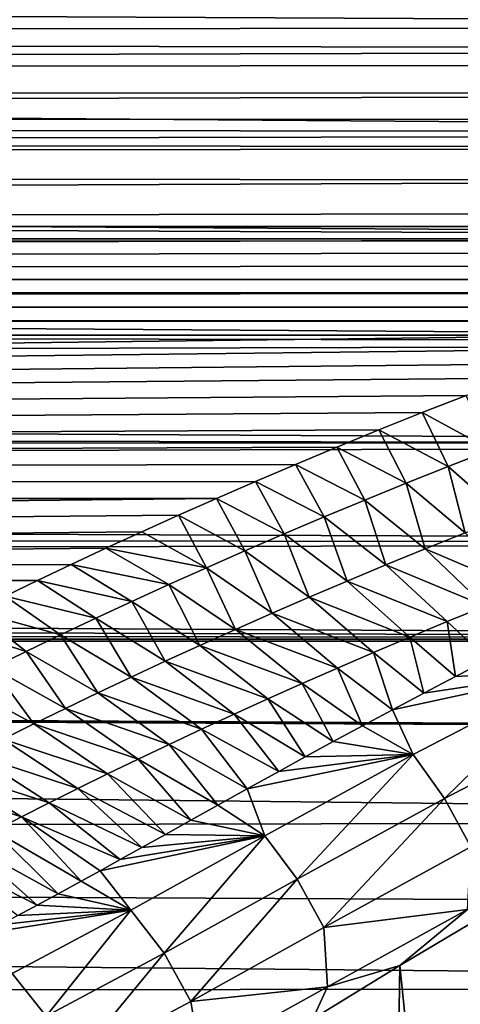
# Model space of a CAD drawing. Header units: millimetres. Extents: x -139 to 106, y -8 to 139.
# Tile 414 of 459: x 65.64 to 67.97, y 56.06 to 61.28. Entities that reach past the tile are written whole.
import ezdxf

# ---------------------------------------------------------------- set-up
doc = ezdxf.new("R2010")
doc.units = ezdxf.units.MM
doc.header["$LTSCALE"] = 53.842063
for name, color, linetype in [('14', 7, 'CONTINUOUS'), ('15', 7, 'CONTINUOUS'), ('27', 7, 'CONTINUOUS'), ('4', 7, 'CONTINUOUS'), ('78', 7, 'CONTINUOUS')]:
    doc.layers.add(name, color=color, linetype=linetype)

msp = doc.modelspace()

# ---------------------------------------------------------------- linework, layer by layer
at = {"layer": '14', "color": 8, "linetype": 'CONTINUOUS'}
for points in [[(67.9478, 57.7994, 9.0681), (68.5856, 57.8331, 9.3736), (68.1205, 57.888, 9.2206), (67.9478, 57.7994, 9.0681)], [(67.7223, 57.3873, 8.6027), (68.5856, 57.8331, 9.3736), (67.6135, 57.624, 8.7564), (67.7223, 57.3873, 8.6027)], [(67.6135, 57.624, 8.7564), (68.5856, 57.8331, 9.3736), (67.7787, 57.7113, 8.9133), (67.6135, 57.624, 8.7564)], [(68.5856, 57.8331, 9.3736), (67.7223, 57.3873, 8.6027), (67.8889, 57.1541, 8.5597), (68.5856, 57.8331, 9.3736)], [(67.7787, 57.7113, 8.9133), (68.5856, 57.8331, 9.3736), (67.9478, 57.7994, 9.0681), (67.7787, 57.7113, 8.9133)], [(68.5856, 57.8331, 9.3736), (67.8889, 57.1541, 8.5597), (68.7443, 57.5964, 9.3209), (68.5856, 57.8331, 9.3736)], [(67.4539, 57.5387, 8.5993), (67.7223, 57.3873, 8.6027), (67.6135, 57.624, 8.7564), (67.4539, 57.5387, 8.5993)], [(67.8889, 57.1541, 8.5597), (68.0278, 56.8966, 8.5596), (68.7443, 57.5964, 9.3209), (67.8889, 57.1541, 8.5597)], [(67.2995, 57.4553, 8.4419), (67.7223, 57.3873, 8.6027), (67.4539, 57.5387, 8.5993), (67.2995, 57.4553, 8.4419)], [(67.1509, 57.3742, 8.2851), (67.7223, 57.3873, 8.6027), (67.2995, 57.4553, 8.4419), (67.1509, 57.3742, 8.2851)], [(66.9357, 56.9562, 7.7567), (67.7223, 57.3873, 8.6027), (66.8432, 57.2046, 7.9427), (66.9357, 56.9562, 7.7567)], [(66.8432, 57.2046, 7.9427), (67.7223, 57.3873, 8.6027), (67.0099, 57.2967, 8.1312), (66.8432, 57.2046, 7.9427)], [(67.7223, 57.3873, 8.6027), (66.9357, 56.9562, 7.7567), (67.1076, 56.7255, 7.7216), (67.7223, 57.3873, 8.6027)], [(67.0099, 57.2967, 8.1312), (67.7223, 57.3873, 8.6027), (67.1509, 57.3742, 8.2851), (67.0099, 57.2967, 8.1312)], [(67.7223, 57.3873, 8.6027), (67.1076, 56.7255, 7.7216), (67.8889, 57.1541, 8.5597), (67.7223, 57.3873, 8.6027)], [(66.6878, 57.1182, 7.76), (66.9357, 56.9562, 7.7567), (66.8432, 57.2046, 7.9427), (66.6878, 57.1182, 7.76)], [(66.5436, 57.0378, 7.5843), (66.9357, 56.9562, 7.7567), (66.6878, 57.1182, 7.76), (66.5436, 57.0378, 7.5843)], [(67.1076, 56.7255, 7.7216), (67.2486, 56.4692, 7.7265), (67.8889, 57.1541, 8.5597), (67.1076, 56.7255, 7.7216)], [(67.2486, 56.4692, 7.7265), (68.0278, 56.8966, 8.5596), (67.8889, 57.1541, 8.5597), (67.2486, 56.4692, 7.7265)], [(66.4096, 56.963, 7.4151), (66.9357, 56.9562, 7.7567), (66.5436, 57.0378, 7.5843), (66.4096, 56.963, 7.4151)], [(66.2853, 56.8935, 7.2528), (66.9357, 56.9562, 7.7567), (66.4096, 56.963, 7.4151), (66.2853, 56.8935, 7.2528)], [(66.2268, 56.5612, 6.8394), (66.9357, 56.9562, 7.7567), (66.0629, 56.7697, 6.9487), (66.2268, 56.5612, 6.8394)], [(66.0629, 56.7697, 6.9487), (66.9357, 56.9562, 7.7567), (66.17, 56.8293, 7.0974), (66.0629, 56.7697, 6.9487)], [(66.17, 56.8293, 7.0974), (66.9357, 56.9562, 7.7567), (66.2853, 56.8935, 7.2528), (66.17, 56.8293, 7.0974)], [(66.9357, 56.9562, 7.7567), (66.2268, 56.5612, 6.8394), (66.4025, 56.3326, 6.8099), (66.9357, 56.9562, 7.7567)], [(66.9357, 56.9562, 7.7567), (66.4025, 56.3326, 6.8099), (67.1076, 56.7255, 7.7216), (66.9357, 56.9562, 7.7567)], [(67.2486, 56.4692, 7.7265), (68.0108, 56.5646, 8.484), (68.0278, 56.8966, 8.5596), (67.2486, 56.4692, 7.7265)], [(65.9635, 56.7147, 6.8068), (66.2268, 56.5612, 6.8394), (66.0629, 56.7697, 6.9487), (65.9635, 56.7147, 6.8068)], [(65.8413, 56.6476, 6.6269), (66.2268, 56.5612, 6.8394), (65.9635, 56.7147, 6.8068), (65.8413, 56.6476, 6.6269)], [(66.4025, 56.3326, 6.8099), (66.5442, 56.0767, 6.8167), (67.1076, 56.7255, 7.7216), (66.4025, 56.3326, 6.8099)], [(66.5442, 56.0767, 6.8167), (67.2486, 56.4692, 7.7265), (67.1076, 56.7255, 7.7216), (66.5442, 56.0767, 6.8167)], [(65.7299, 56.5872, 6.4574), (66.2268, 56.5612, 6.8394), (65.8413, 56.6476, 6.6269), (65.7299, 56.5872, 6.4574)], [(67.6526, 56.2679, 8.107), (68.2706, 56.6356, 8.7337), (68.0108, 56.5646, 8.484), (67.6526, 56.2679, 8.107)], [(65.5976, 56.2262, 5.8567), (66.2268, 56.5612, 6.8394), (65.4461, 56.4383, 6.0004), (65.5976, 56.2262, 5.8567)], [(65.4461, 56.4383, 6.0004), (66.2268, 56.5612, 6.8394), (65.5335, 56.4832, 6.1451), (65.4461, 56.4383, 6.0004)], [(65.5335, 56.4832, 6.1451), (66.2268, 56.5612, 6.8394), (65.6278, 56.5327, 6.2973), (65.5335, 56.4832, 6.1451)], [(66.2268, 56.5612, 6.8394), (65.5976, 56.2262, 5.8567), (65.7767, 55.9998, 5.8294), (66.2268, 56.5612, 6.8394)], [(65.6278, 56.5327, 6.2973), (66.2268, 56.5612, 6.8394), (65.7299, 56.5872, 6.4574), (65.6278, 56.5327, 6.2973)], [(66.2268, 56.5612, 6.8394), (65.7767, 55.9998, 5.8294), (66.4025, 56.3326, 6.8099), (66.2268, 56.5612, 6.8394)], [(67.2681, 56.1555, 7.6731), (68.0108, 56.5646, 8.484), (67.2486, 56.4692, 7.7265), (67.2681, 56.1555, 7.6731)], [(67.6526, 56.2679, 8.107), (68.0108, 56.5646, 8.484), (67.2681, 56.1555, 7.6731), (67.6526, 56.2679, 8.107)], [(66.5442, 56.0767, 6.8167), (67.2681, 56.1555, 7.6731), (67.2486, 56.4692, 7.7265), (66.5442, 56.0767, 6.8167)], [(65.7767, 55.9998, 5.8294), (65.9191, 55.7441, 5.8337), (66.4025, 56.3326, 6.8099), (65.7767, 55.9998, 5.8294)], [(65.9191, 55.7441, 5.8337), (66.5442, 56.0767, 6.8167), (66.4025, 56.3326, 6.8099), (65.9191, 55.7441, 5.8337)], [(65.5976, 56.2262, 5.8567), (65.232, 55.7616, 4.7905), (65.7767, 55.9998, 5.8294), (65.5976, 56.2262, 5.8567)], [(67.1917, 55.9843, 7.5733), (67.6526, 56.2679, 8.107), (67.2681, 56.1555, 7.6731), (67.1917, 55.9843, 7.5733)], [(66.5943, 55.7804, 6.7879), (67.2681, 56.1555, 7.6731), (66.5442, 56.0767, 6.8167), (66.5943, 55.7804, 6.7879)], [(67.1917, 55.9843, 7.5733), (67.2681, 56.1555, 7.6731), (66.5943, 55.7804, 6.7879), (67.1917, 55.9843, 7.5733)], [(65.9191, 55.7441, 5.8337), (66.5943, 55.7804, 6.7879), (66.5442, 56.0767, 6.8167), (65.9191, 55.7441, 5.8337)]]:
    msp.add_3dface(points, dxfattribs=at)
at = {"layer": '15', "color": 8, "linetype": 'CONTINUOUS'}
for points in [[(67.7704, 59.1991, 10.7525), (68.1345, 59.0012, 10.4864), (68.0045, 59.2908, 10.895), (67.7704, 59.1991, 10.7525)], [(67.5415, 59.1075, 10.6074), (67.9082, 58.9131, 10.3422), (67.7704, 59.1991, 10.7525), (67.5415, 59.1075, 10.6074)], [(67.9082, 58.9131, 10.3422), (68.1345, 59.0012, 10.4864), (67.7704, 59.1991, 10.7525), (67.9082, 58.9131, 10.3422)], [(67.318, 59.0161, 10.4599), (67.6854, 58.8245, 10.1942), (67.5415, 59.1075, 10.6074), (67.318, 59.0161, 10.4599)], [(67.6854, 58.8245, 10.1942), (67.9082, 58.9131, 10.3422), (67.5415, 59.1075, 10.6074), (67.6854, 58.8245, 10.1942)], [(67.0998, 58.9249, 10.3099), (67.4661, 58.7355, 10.0426), (67.318, 59.0161, 10.4599), (67.0998, 58.9249, 10.3099)], [(67.4661, 58.7355, 10.0426), (67.6854, 58.8245, 10.1942), (67.318, 59.0161, 10.4599), (67.4661, 58.7355, 10.0426)], [(67.9082, 58.9131, 10.3422), (68.2131, 58.6459, 10.0535), (68.1345, 59.0012, 10.4864), (67.9082, 58.9131, 10.3422)], [(66.8873, 58.8345, 10.158), (67.2505, 58.6461, 9.8872), (67.0998, 58.9249, 10.3099), (66.8873, 58.8345, 10.158)], [(67.2505, 58.6461, 9.8872), (67.4661, 58.7355, 10.0426), (67.0998, 58.9249, 10.3099), (67.2505, 58.6461, 9.8872)], [(67.6854, 58.8245, 10.1942), (67.9976, 58.5615, 9.9077), (67.9082, 58.9131, 10.3422), (67.6854, 58.8245, 10.1942)], [(67.9976, 58.5615, 9.9077), (68.2131, 58.6459, 10.0535), (67.9082, 58.9131, 10.3422), (67.9976, 58.5615, 9.9077)], [(66.6805, 58.7446, 10.0041), (67.0387, 58.5565, 9.7281), (66.8873, 58.8345, 10.158), (66.6805, 58.7446, 10.0041)], [(67.0387, 58.5565, 9.7281), (67.2505, 58.6461, 9.8872), (66.8873, 58.8345, 10.158), (67.0387, 58.5565, 9.7281)], [(67.4661, 58.7355, 10.0426), (67.7857, 58.4766, 9.7582), (67.6854, 58.8245, 10.1942), (67.4661, 58.7355, 10.0426)], [(67.7857, 58.4766, 9.7582), (67.9976, 58.5615, 9.9077), (67.6854, 58.8245, 10.1942), (67.7857, 58.4766, 9.7582)], [(66.4794, 58.6556, 9.8483), (66.8307, 58.4668, 9.5654), (66.6805, 58.7446, 10.0041), (66.4794, 58.6556, 9.8483)], [(66.8307, 58.4668, 9.5654), (67.0387, 58.5565, 9.7281), (66.6805, 58.7446, 10.0041), (66.8307, 58.4668, 9.5654)], [(67.2505, 58.6461, 9.8872), (67.5773, 58.3914, 9.6051), (67.4661, 58.7355, 10.0426), (67.2505, 58.6461, 9.8872)], [(67.5773, 58.3914, 9.6051), (67.7857, 58.4766, 9.7582), (67.4661, 58.7355, 10.0426), (67.5773, 58.3914, 9.6051)], [(66.2838, 58.5674, 9.6909), (66.6268, 58.3771, 9.399), (66.4794, 58.6556, 9.8483), (66.2838, 58.5674, 9.6909)], [(66.6268, 58.3771, 9.399), (66.8307, 58.4668, 9.5654), (66.4794, 58.6556, 9.8483), (66.6268, 58.3771, 9.399)], [(67.0387, 58.5565, 9.7281), (67.3727, 58.3061, 9.4484), (67.2505, 58.6461, 9.8872), (67.0387, 58.5565, 9.7281)], [(67.3727, 58.3061, 9.4484), (67.5773, 58.3914, 9.6051), (67.2505, 58.6461, 9.8872), (67.3727, 58.3061, 9.4484)], [(66.0939, 58.4802, 9.5317), (66.6268, 58.3771, 9.399), (66.2838, 58.5674, 9.6909), (66.0939, 58.4802, 9.5317)], [(66.8307, 58.4668, 9.5654), (67.1717, 58.2207, 9.2881), (67.0387, 58.5565, 9.7281), (66.8307, 58.4668, 9.5654)], [(67.1717, 58.2207, 9.2881), (67.3727, 58.3061, 9.4484), (67.0387, 58.5565, 9.7281), (67.1717, 58.2207, 9.2881)], [(67.7857, 58.4766, 9.7582), (68.3091, 58.2545, 9.6486), (67.9976, 58.5615, 9.9077), (67.7857, 58.4766, 9.7582)], [(65.9101, 58.3944, 9.3717), (66.4269, 58.2876, 9.2289), (66.0939, 58.4802, 9.5317), (65.9101, 58.3944, 9.3717)], [(66.4269, 58.2876, 9.2289), (66.6268, 58.3771, 9.399), (66.0939, 58.4802, 9.5317), (66.4269, 58.2876, 9.2289)], [(67.5773, 58.3914, 9.6051), (68.1044, 58.1729, 9.5013), (67.7857, 58.4766, 9.7582), (67.5773, 58.3914, 9.6051)], [(68.1044, 58.1729, 9.5013), (68.3091, 58.2545, 9.6486), (67.7857, 58.4766, 9.7582), (68.1044, 58.1729, 9.5013)], [(66.6268, 58.3771, 9.399), (66.9747, 58.1354, 9.1244), (66.8307, 58.4668, 9.5654), (66.6268, 58.3771, 9.399)], [(66.9747, 58.1354, 9.1244), (67.1717, 58.2207, 9.2881), (66.8307, 58.4668, 9.5654), (66.9747, 58.1354, 9.1244)], [(65.7321, 58.3097, 9.2103), (66.2313, 58.1982, 9.0552), (65.9101, 58.3944, 9.3717), (65.7321, 58.3097, 9.2103)], [(66.2313, 58.1982, 9.0552), (66.4269, 58.2876, 9.2289), (65.9101, 58.3944, 9.3717), (66.2313, 58.1982, 9.0552)], [(66.4269, 58.2876, 9.2289), (66.7816, 58.0502, 8.9571), (66.6268, 58.3771, 9.399), (66.4269, 58.2876, 9.2289)], [(66.7816, 58.0502, 8.9571), (66.9747, 58.1354, 9.1244), (66.6268, 58.3771, 9.399), (66.7816, 58.0502, 8.9571)], [(67.3727, 58.3061, 9.4484), (67.9033, 58.091, 9.3504), (67.5773, 58.3914, 9.6051), (67.3727, 58.3061, 9.4484)], [(67.9033, 58.091, 9.3504), (68.1044, 58.1729, 9.5013), (67.5773, 58.3914, 9.6051), (67.9033, 58.091, 9.3504)], [(65.5607, 58.2268, 9.0486), (66.04, 58.1092, 8.8778), (65.7321, 58.3097, 9.2103), (65.5607, 58.2268, 9.0486)], [(66.04, 58.1092, 8.8778), (66.2313, 58.1982, 9.0552), (65.7321, 58.3097, 9.2103), (66.04, 58.1092, 8.8778)], [(66.2313, 58.1982, 9.0552), (66.5926, 57.9653, 8.7864), (66.4269, 58.2876, 9.2289), (66.2313, 58.1982, 9.0552)], [(66.5926, 57.9653, 8.7864), (66.7816, 58.0502, 8.9571), (66.4269, 58.2876, 9.2289), (66.5926, 57.9653, 8.7864)], [(67.1717, 58.2207, 9.2881), (67.7057, 58.009, 9.1961), (67.3727, 58.3061, 9.4484), (67.1717, 58.2207, 9.2881)], [(67.7057, 58.009, 9.1961), (67.9033, 58.091, 9.3504), (67.3727, 58.3061, 9.4484), (67.7057, 58.009, 9.1961)], [(65.3971, 58.1465, 8.8885), (65.8531, 58.0206, 8.6969), (65.5607, 58.2268, 9.0486), (65.3971, 58.1465, 8.8885)], [(65.8531, 58.0206, 8.6969), (66.04, 58.1092, 8.8778), (65.5607, 58.2268, 9.0486), (65.8531, 58.0206, 8.6969)], [(66.9747, 58.1354, 9.1244), (67.5118, 57.927, 9.0383), (67.1717, 58.2207, 9.2881), (66.9747, 58.1354, 9.1244)], [(67.5118, 57.927, 9.0383), (67.7057, 58.009, 9.1961), (67.1717, 58.2207, 9.2881), (67.5118, 57.927, 9.0383)], [(66.04, 58.1092, 8.8778), (66.4078, 57.8808, 8.6122), (66.2313, 58.1982, 9.0552), (66.04, 58.1092, 8.8778)], [(66.4078, 57.8808, 8.6122), (66.5926, 57.9653, 8.7864), (66.2313, 58.1982, 9.0552), (66.4078, 57.8808, 8.6122)], [(67.9033, 58.091, 9.3504), (68.1205, 57.888, 9.2206), (68.1044, 58.1729, 9.5013), (67.9033, 58.091, 9.3504)], [(65.241, 58.0683, 8.7292), (65.6708, 57.9326, 8.5123), (65.3971, 58.1465, 8.8885), (65.241, 58.0683, 8.7292)], [(65.6708, 57.9326, 8.5123), (65.8531, 58.0206, 8.6969), (65.3971, 58.1465, 8.8885), (65.6708, 57.9326, 8.5123)], [(65.8531, 58.0206, 8.6969), (66.2272, 57.7967, 8.4346), (66.04, 58.1092, 8.8778), (65.8531, 58.0206, 8.6969)], [(66.2272, 57.7967, 8.4346), (66.4078, 57.8808, 8.6122), (66.04, 58.1092, 8.8778), (66.2272, 57.7967, 8.4346)], [(66.7816, 58.0502, 8.9571), (67.3216, 57.845, 8.877), (66.9747, 58.1354, 9.1244), (66.7816, 58.0502, 8.9571)], [(67.3216, 57.845, 8.877), (67.5118, 57.927, 9.0383), (66.9747, 58.1354, 9.1244), (67.3216, 57.845, 8.877)], [(65.4931, 57.8453, 8.3242), (65.6708, 57.9326, 8.5123), (65.241, 58.0683, 8.7292), (65.4931, 57.8453, 8.3242)], [(67.7057, 58.009, 9.1961), (67.9478, 57.7994, 9.0681), (67.9033, 58.091, 9.3504), (67.7057, 58.009, 9.1961)], [(67.9478, 57.7994, 9.0681), (68.1205, 57.888, 9.2206), (67.9033, 58.091, 9.3504), (67.9478, 57.7994, 9.0681)], [(65.6708, 57.9326, 8.5123), (66.051, 57.7133, 8.2535), (65.8531, 58.0206, 8.6969), (65.6708, 57.9326, 8.5123)], [(66.051, 57.7133, 8.2535), (66.2272, 57.7967, 8.4346), (65.8531, 58.0206, 8.6969), (66.051, 57.7133, 8.2535)], [(66.5926, 57.9653, 8.7864), (67.1352, 57.7632, 8.7125), (66.7816, 58.0502, 8.9571), (66.5926, 57.9653, 8.7864)], [(67.1352, 57.7632, 8.7125), (67.3216, 57.845, 8.877), (66.7816, 58.0502, 8.9571), (67.1352, 57.7632, 8.7125)], [(67.5118, 57.927, 9.0383), (67.7787, 57.7113, 8.9133), (67.7057, 58.009, 9.1961), (67.5118, 57.927, 9.0383)], [(67.7787, 57.7113, 8.9133), (67.9478, 57.7994, 9.0681), (67.7057, 58.009, 9.1961), (67.7787, 57.7113, 8.9133)], [(66.4078, 57.8808, 8.6122), (66.9528, 57.6818, 8.5445), (66.5926, 57.9653, 8.7864), (66.4078, 57.8808, 8.6122)], [(66.9528, 57.6818, 8.5445), (67.1352, 57.7632, 8.7125), (66.5926, 57.9653, 8.7864), (66.9528, 57.6818, 8.5445)], [(65.4931, 57.8453, 8.3242), (65.8793, 57.6306, 8.0691), (65.6708, 57.9326, 8.5123), (65.4931, 57.8453, 8.3242)], [(65.8793, 57.6306, 8.0691), (66.051, 57.7133, 8.2535), (65.6708, 57.9326, 8.5123), (65.8793, 57.6306, 8.0691)], [(67.3216, 57.845, 8.877), (67.6135, 57.624, 8.7564), (67.5118, 57.927, 9.0383), (67.3216, 57.845, 8.877)], [(67.6135, 57.624, 8.7564), (67.7787, 57.7113, 8.9133), (67.5118, 57.927, 9.0383), (67.6135, 57.624, 8.7564)], [(65.3202, 57.7587, 8.1324), (65.7122, 57.5488, 7.8814), (65.4931, 57.8453, 8.3242), (65.3202, 57.7587, 8.1324)], [(65.7122, 57.5488, 7.8814), (65.8793, 57.6306, 8.0691), (65.4931, 57.8453, 8.3242), (65.7122, 57.5488, 7.8814)], [(66.2272, 57.7967, 8.4346), (66.7744, 57.6008, 8.3733), (66.4078, 57.8808, 8.6122), (66.2272, 57.7967, 8.4346)], [(66.7744, 57.6008, 8.3733), (66.9528, 57.6818, 8.5445), (66.4078, 57.8808, 8.6122), (66.7744, 57.6008, 8.3733)], [(67.1352, 57.7632, 8.7125), (67.4539, 57.5387, 8.5993), (67.3216, 57.845, 8.877), (67.1352, 57.7632, 8.7125)], [(67.4539, 57.5387, 8.5993), (67.6135, 57.624, 8.7564), (67.3216, 57.845, 8.877), (67.4539, 57.5387, 8.5993)], [(66.051, 57.7133, 8.2535), (66.6001, 57.5203, 8.1988), (66.2272, 57.7967, 8.4346), (66.051, 57.7133, 8.2535)], [(66.6001, 57.5203, 8.1988), (66.7744, 57.6008, 8.3733), (66.2272, 57.7967, 8.4346), (66.6001, 57.5203, 8.1988)], [(65.5498, 57.4679, 7.6903), (65.7122, 57.5488, 7.8814), (65.3202, 57.7587, 8.1324), (65.5498, 57.4679, 7.6903)], [(66.9528, 57.6818, 8.5445), (67.2995, 57.4553, 8.4419), (67.1352, 57.7632, 8.7125), (66.9528, 57.6818, 8.5445)], [(67.2995, 57.4553, 8.4419), (67.4539, 57.5387, 8.5993), (67.1352, 57.7632, 8.7125), (67.2995, 57.4553, 8.4419)], [(65.8793, 57.6306, 8.0691), (66.4301, 57.4405, 8.021), (66.051, 57.7133, 8.2535), (65.8793, 57.6306, 8.0691)], [(66.4301, 57.4405, 8.021), (66.6001, 57.5203, 8.1988), (66.051, 57.7133, 8.2535), (66.4301, 57.4405, 8.021)], [(66.7744, 57.6008, 8.3733), (67.1509, 57.3742, 8.2851), (66.9528, 57.6818, 8.5445), (66.7744, 57.6008, 8.3733)], [(67.1509, 57.3742, 8.2851), (67.2995, 57.4553, 8.4419), (66.9528, 57.6818, 8.5445), (67.1509, 57.3742, 8.2851)], [(65.7122, 57.5488, 7.8814), (66.2643, 57.3615, 7.8401), (65.8793, 57.6306, 8.0691), (65.7122, 57.5488, 7.8814)], [(66.2643, 57.3615, 7.8401), (66.4301, 57.4405, 8.021), (65.8793, 57.6306, 8.0691), (66.2643, 57.3615, 7.8401)], [(66.6001, 57.5203, 8.1988), (67.0099, 57.2967, 8.1312), (66.7744, 57.6008, 8.3733), (66.6001, 57.5203, 8.1988)], [(67.0099, 57.2967, 8.1312), (67.1509, 57.3742, 8.2851), (66.7744, 57.6008, 8.3733), (67.0099, 57.2967, 8.1312)], [(65.5498, 57.4679, 7.6903), (66.1029, 57.2835, 7.656), (65.7122, 57.5488, 7.8814), (65.5498, 57.4679, 7.6903)], [(66.1029, 57.2835, 7.656), (66.2643, 57.3615, 7.8401), (65.7122, 57.5488, 7.8814), (66.1029, 57.2835, 7.656)], [(66.4301, 57.4405, 8.021), (66.8432, 57.2046, 7.9427), (66.6001, 57.5203, 8.1988), (66.4301, 57.4405, 8.021)], [(66.8432, 57.2046, 7.9427), (67.0099, 57.2967, 8.1312), (66.6001, 57.5203, 8.1988), (66.8432, 57.2046, 7.9427)], [(65.3921, 57.388, 7.4959), (65.946, 57.2064, 7.4688), (65.5498, 57.4679, 7.6903), (65.3921, 57.388, 7.4959)], [(65.946, 57.2064, 7.4688), (66.1029, 57.2835, 7.656), (65.5498, 57.4679, 7.6903), (65.946, 57.2064, 7.4688)], [(66.2643, 57.3615, 7.8401), (66.6878, 57.1182, 7.76), (66.4301, 57.4405, 8.021), (66.2643, 57.3615, 7.8401)], [(66.6878, 57.1182, 7.76), (66.8432, 57.2046, 7.9427), (66.4301, 57.4405, 8.021), (66.6878, 57.1182, 7.76)], [(65.2394, 57.3093, 7.2983), (65.7937, 57.1304, 7.2785), (65.3921, 57.388, 7.4959), (65.2394, 57.3093, 7.2983)], [(65.7937, 57.1304, 7.2785), (65.946, 57.2064, 7.4688), (65.3921, 57.388, 7.4959), (65.7937, 57.1304, 7.2785)], [(66.1029, 57.2835, 7.656), (66.5436, 57.0378, 7.5843), (66.2643, 57.3615, 7.8401), (66.1029, 57.2835, 7.656)], [(66.5436, 57.0378, 7.5843), (66.6878, 57.1182, 7.76), (66.2643, 57.3615, 7.8401), (66.5436, 57.0378, 7.5843)], [(65.0919, 57.2318, 7.0974), (65.6461, 57.0557, 7.0851), (65.2394, 57.3093, 7.2983), (65.0919, 57.2318, 7.0974)], [(65.6461, 57.0557, 7.0851), (65.7937, 57.1304, 7.2785), (65.2394, 57.3093, 7.2983), (65.6461, 57.0557, 7.0851)], [(65.946, 57.2064, 7.4688), (66.4096, 56.963, 7.4151), (66.1029, 57.2835, 7.656), (65.946, 57.2064, 7.4688)], [(66.4096, 56.963, 7.4151), (66.5436, 57.0378, 7.5843), (66.1029, 57.2835, 7.656), (66.4096, 56.963, 7.4151)], [(65.5034, 56.9822, 6.8888), (65.6461, 57.0557, 7.0851), (65.0919, 57.2318, 7.0974), (65.5034, 56.9822, 6.8888)], [(65.7937, 57.1304, 7.2785), (66.2853, 56.8935, 7.2528), (65.946, 57.2064, 7.4688), (65.7937, 57.1304, 7.2785)], [(66.2853, 56.8935, 7.2528), (66.4096, 56.963, 7.4151), (65.946, 57.2064, 7.4688), (66.2853, 56.8935, 7.2528)], [(65.6461, 57.0557, 7.0851), (66.17, 56.8293, 7.0974), (65.7937, 57.1304, 7.2785), (65.6461, 57.0557, 7.0851)], [(66.17, 56.8293, 7.0974), (66.2853, 56.8935, 7.2528), (65.7937, 57.1304, 7.2785), (66.17, 56.8293, 7.0974)], [(65.5034, 56.9822, 6.8888), (65.9635, 56.7147, 6.8068), (65.6461, 57.0557, 7.0851), (65.5034, 56.9822, 6.8888)], [(65.9635, 56.7147, 6.8068), (66.0629, 56.7697, 6.9487), (65.6461, 57.0557, 7.0851), (65.9635, 56.7147, 6.8068)], [(66.0629, 56.7697, 6.9487), (66.17, 56.8293, 7.0974), (65.6461, 57.0557, 7.0851), (66.0629, 56.7697, 6.9487)], [(65.3656, 56.9102, 6.6895), (65.8413, 56.6476, 6.6269), (65.5034, 56.9822, 6.8888), (65.3656, 56.9102, 6.6895)], [(65.8413, 56.6476, 6.6269), (65.9635, 56.7147, 6.8068), (65.5034, 56.9822, 6.8888), (65.8413, 56.6476, 6.6269)], [(65.233, 56.8398, 6.4873), (65.7299, 56.5872, 6.4574), (65.3656, 56.9102, 6.6895), (65.233, 56.8398, 6.4873)], [(65.7299, 56.5872, 6.4574), (65.8413, 56.6476, 6.6269), (65.3656, 56.9102, 6.6895), (65.7299, 56.5872, 6.4574)], [(65.6278, 56.5327, 6.2973), (65.7299, 56.5872, 6.4574), (65.233, 56.8398, 6.4873), (65.6278, 56.5327, 6.2973)]]:
    msp.add_3dface(points, dxfattribs=at)
at = {"layer": '27', "color": 8, "linetype": 'CONTINUOUS'}
for points in [[(75.9342, 61.1218, 13.2954), (100.5, 61.8236, 14.0444), (6.3853, 61.2557, 13.4444), (75.9342, 61.1218, 13.2954)], [(6.3853, 61.2557, 13.4444), (100.5, 61.8236, 14.0444), (6.4919, 61.3153, 13.5097), (6.3853, 61.2557, 13.4444)], [(5.8325, 60.9679, 13.1203), (75.9342, 61.1218, 13.2954), (6.3853, 61.2557, 13.4444), (5.8325, 60.9679, 13.1203)], [(74.8094, 61.0478, 13.2118), (75.9342, 61.1218, 13.2954), (5.8325, 60.9679, 13.1203), (74.8094, 61.0478, 13.2118)], [(73.6138, 60.8857, 13.0252), (74.8094, 61.0478, 13.2118), (5.8325, 60.9679, 13.1203), (73.6138, 60.8857, 13.0252)], [(5.2812, 60.7141, 12.8225), (73.6138, 60.8857, 13.0252), (5.8325, 60.9679, 13.1203), (5.2812, 60.7141, 12.8225)], [(72.9354, 60.7584, 12.8754), (73.6138, 60.8857, 13.0252), (5.2812, 60.7141, 12.8225), (72.9354, 60.7584, 12.8754)], [(72.2309, 60.603, 12.6884), (72.9354, 60.7584, 12.8754), (5.2812, 60.7141, 12.8225), (72.2309, 60.603, 12.6884)], [(4.7374, 60.4936, 12.5539), (72.2309, 60.603, 12.6884), (5.2812, 60.7141, 12.8225), (4.7374, 60.4936, 12.5539)], [(71.5394, 60.4307, 12.4756), (72.2309, 60.603, 12.6884), (4.7374, 60.4936, 12.5539), (71.5394, 60.4307, 12.4756)], [(3.6897, 60.1458, 12.1099), (71.5394, 60.4307, 12.4756), (4.7374, 60.4936, 12.5539), (3.6897, 60.1458, 12.1099)], [(70.8963, 60.2573, 12.255), (71.5394, 60.4307, 12.4756), (3.6897, 60.1458, 12.1099), (70.8963, 60.2573, 12.255)], [(70.6583, 60.1889, 12.1664), (70.8963, 60.2573, 12.255), (3.6897, 60.1458, 12.1099), (70.6583, 60.1889, 12.1664)], [(70.4233, 60.1196, 12.0753), (70.6583, 60.1889, 12.1664), (3.6292, 60.1286, 12.0873), (70.4233, 60.1196, 12.0753)], [(3.6292, 60.1286, 12.0873), (70.6583, 60.1889, 12.1664), (3.6897, 60.1458, 12.1099), (3.6292, 60.1286, 12.0873)], [(2.7013, 59.904, 11.7854), (70.4233, 60.1196, 12.0753), (3.6292, 60.1286, 12.0873), (2.7013, 59.904, 11.7854)], [(70.1913, 60.0492, 11.9819), (70.4233, 60.1196, 12.0753), (2.7013, 59.904, 11.7854), (70.1913, 60.0492, 11.9819)], [(69.9622, 59.9779, 11.886), (70.1913, 60.0492, 11.9819), (2.7013, 59.904, 11.7854), (69.9622, 59.9779, 11.886)], [(69.736, 59.9057, 11.7877), (69.9622, 59.9779, 11.886), (2.7013, 59.904, 11.7854), (69.736, 59.9057, 11.7877)], [(1.7625, 59.7464, 11.5661), (69.513, 59.8327, 11.687), (2.7013, 59.904, 11.7854), (1.7625, 59.7464, 11.5661)], [(69.513, 59.8327, 11.687), (69.736, 59.9057, 11.7877), (2.7013, 59.904, 11.7854), (69.513, 59.8327, 11.687)], [(69.2932, 59.759, 11.5839), (69.513, 59.8327, 11.687), (1.7625, 59.7464, 11.5661), (69.2932, 59.759, 11.5839)], [(0.8635, 59.6587, 11.4414), (69.0766, 59.6846, 11.4784), (1.7625, 59.7464, 11.5661), (0.8635, 59.6587, 11.4414)], [(69.0766, 59.6846, 11.4784), (69.2932, 59.759, 11.5839), (1.7625, 59.7464, 11.5661), (69.0766, 59.6846, 11.4784)], [(68.8633, 59.6096, 11.3707), (69.0766, 59.6846, 11.4784), (0, 59.6311, 11.4017), (68.8633, 59.6096, 11.3707)], [(0, 59.6311, 11.4017), (69.0766, 59.6846, 11.4784), (0.8635, 59.6587, 11.4414), (0, 59.6311, 11.4017)], [(0, 58.7546, 10.0213), (68.8633, 59.6096, 11.3707), (0, 59.6311, 11.4017), (0, 58.7546, 10.0213)], [(68.6534, 59.5342, 11.2608), (68.8633, 59.6096, 11.3707), (0, 58.7546, 10.0213), (68.6534, 59.5342, 11.2608)], [(68.4468, 59.4584, 11.1487), (68.6534, 59.5342, 11.2608), (0, 58.7546, 10.0213), (68.4468, 59.4584, 11.1487)], [(68.2437, 59.3823, 11.0345), (68.4468, 59.4584, 11.1487), (0, 58.7546, 10.0213), (68.2437, 59.3823, 11.0345)], [(68.0045, 59.2908, 10.895), (68.2437, 59.3823, 11.0345), (0, 58.7546, 10.0213), (68.0045, 59.2908, 10.895)], [(67.7704, 59.1991, 10.7525), (68.0045, 59.2908, 10.895), (0, 58.7546, 10.0213), (67.7704, 59.1991, 10.7525)], [(67.5415, 59.1075, 10.6074), (67.7704, 59.1991, 10.7525), (0, 58.7546, 10.0213), (67.5415, 59.1075, 10.6074)], [(67.318, 59.0161, 10.4599), (67.5415, 59.1075, 10.6074), (0, 58.7546, 10.0213), (67.318, 59.0161, 10.4599)], [(67.0998, 58.9249, 10.3099), (67.318, 59.0161, 10.4599), (0, 58.7546, 10.0213), (67.0998, 58.9249, 10.3099)], [(66.8873, 58.8345, 10.158), (67.0998, 58.9249, 10.3099), (0, 58.7546, 10.0213), (66.8873, 58.8345, 10.158)], [(66.6805, 58.7446, 10.0041), (66.8873, 58.8345, 10.158), (0, 58.7546, 10.0213), (66.6805, 58.7446, 10.0041)], [(0, 57.9937, 8.5738), (66.6805, 58.7446, 10.0041), (0, 58.7546, 10.0213), (0, 57.9937, 8.5738)], [(66.4794, 58.6556, 9.8483), (66.6805, 58.7446, 10.0041), (0, 57.9937, 8.5738), (66.4794, 58.6556, 9.8483)], [(66.2838, 58.5674, 9.6909), (66.4794, 58.6556, 9.8483), (0, 57.9937, 8.5738), (66.2838, 58.5674, 9.6909)], [(66.0939, 58.4802, 9.5317), (66.2838, 58.5674, 9.6909), (0, 57.9937, 8.5738), (66.0939, 58.4802, 9.5317)], [(65.9101, 58.3944, 9.3717), (66.0939, 58.4802, 9.5317), (0, 57.9937, 8.5738), (65.9101, 58.3944, 9.3717)], [(65.7321, 58.3097, 9.2103), (65.9101, 58.3944, 9.3717), (0, 57.9937, 8.5738), (65.7321, 58.3097, 9.2103)], [(65.5607, 58.2268, 9.0486), (65.7321, 58.3097, 9.2103), (0, 57.9937, 8.5738), (65.5607, 58.2268, 9.0486)]]:
    msp.add_3dface(points, dxfattribs=at)
at = {"layer": '4', "color": 8, "linetype": 'CONTINUOUS'}
for points in [[(67.6526, 56.2679, 8.107), (68.5425, 47.5379, 8.9821), (68.2706, 56.6356, 8.7337), (67.6526, 56.2679, 8.107)], [(67.1917, 55.9843, 7.5733), (67.5179, 47.5379, 7.9575), (67.6526, 56.2679, 8.107), (67.1917, 55.9843, 7.5733)], [(67.5179, 47.5379, 7.9575), (68.5425, 47.5379, 8.9821), (67.6526, 56.2679, 8.107), (67.5179, 47.5379, 7.9575)]]:
    msp.add_3dface(points, dxfattribs=at)
at = {"layer": '78', "color": 8, "linetype": 'CONTINUOUS'}
for points in [[(76.5, 61.8192, -19.5136), (76.5, 61.245, -19.4108), (10.0152, 61.5803, -19.475), (76.5, 61.8192, -19.5136)], [(10.0152, 61.5803, -19.475), (76.5, 61.245, -19.4108), (9.5624, 61.1821, -19.3974), (10.0152, 61.5803, -19.475)], [(76.5, 61.245, -19.4108), (76.5, 60.6769, -19.2745), (9.5624, 61.1821, -19.3974), (76.5, 61.245, -19.4108)], [(9.5624, 61.1821, -19.3974), (76.5, 60.6769, -19.2745), (9.0758, 60.7941, -19.3055), (9.5624, 61.1821, -19.3974)], [(9.0758, 60.7941, -19.3055), (76.5, 60.6769, -19.2745), (8.7405, 60.5483, -19.2387), (9.0758, 60.7941, -19.3055)], [(76.5, 60.6769, -19.2745), (76.5, 60.1169, -19.1049), (8.7405, 60.5483, -19.2387), (76.5, 60.6769, -19.2745)], [(8.7405, 60.5483, -19.2387), (76.5, 60.1169, -19.1049), (8.5546, 60.419, -19.2008), (8.7405, 60.5483, -19.2387)], [(8.5546, 60.419, -19.2008), (76.5, 60.1169, -19.1049), (7.9983, 60.059, -19.0853), (8.5546, 60.419, -19.2008)], [(76.5, 60.1169, -19.1049), (76.5, 59.5668, -18.9025), (7.9983, 60.059, -19.0853), (76.5, 60.1169, -19.1049)], [(7.9983, 60.059, -19.0853), (76.5, 59.5668, -18.9025), (7.4065, 59.7165, -18.9613), (7.9983, 60.059, -19.0853)], [(7.4065, 59.7165, -18.9613), (76.5, 59.5668, -18.9025), (6.7809, 59.395, -18.8316), (7.4065, 59.7165, -18.9613)], [(76.5, 59.5668, -18.9025), (76.5, 59.0288, -18.6679), (6.7809, 59.395, -18.8316), (76.5, 59.5668, -18.9025)], [(6.7809, 59.395, -18.8316), (76.5, 59.0288, -18.6679), (6.2493, 59.1511, -18.7246), (6.7809, 59.395, -18.8316)], [(6.2493, 59.1511, -18.7246), (76.5, 59.0288, -18.6679), (6.1275, 59.0988, -18.7006), (6.2493, 59.1511, -18.7246)], [(6.1275, 59.0988, -18.7006), (76.5, 59.0288, -18.6679), (5.4537, 58.8322, -18.5725), (6.1275, 59.0988, -18.7006)], [(76.5, 59.0288, -18.6679), (76.5, 58.5046, -18.4016), (5.4537, 58.8322, -18.5725), (76.5, 59.0288, -18.6679)], [(5.4537, 58.8322, -18.5725), (76.5, 58.5046, -18.4016), (4.7681, 58.5982, -18.452), (5.4537, 58.8322, -18.5725)], [(4.7681, 58.5982, -18.452), (76.5, 58.5046, -18.4016), (4.0791, 58.3986, -18.343), (4.7681, 58.5982, -18.452)], [(76.5, 58.5046, -18.4016), (76.5, 57.9961, -18.1045), (4.0791, 58.3986, -18.343), (76.5, 58.5046, -18.4016)], [(4.0791, 58.3986, -18.343), (76.5, 57.9961, -18.1045), (3.3907, 58.2329, -18.2478), (4.0791, 58.3986, -18.343)], [(3.3907, 58.2329, -18.2478), (76.5, 57.9961, -18.1045), (2.704, 58.0998, -18.1684), (3.3907, 58.2329, -18.2478)], [(2.704, 58.0998, -18.1684), (76.5, 57.9961, -18.1045), (2.1104, 58.0099, -18.1131), (2.704, 58.0998, -18.1684)], [(2.1104, 58.0099, -18.1131), (76.5, 57.9961, -18.1045), (2.0201, 57.9982, -18.1058), (2.1104, 58.0099, -18.1131)], [(2.0201, 57.9982, -18.1058), (76.5, 57.9961, -18.1045), (1.3403, 57.9272, -18.0611), (2.0201, 57.9982, -18.1058)], [(76.5, 57.9961, -18.1045), (76.5, 57.505, -17.7772), (1.3403, 57.9272, -18.0611), (76.5, 57.9961, -18.1045)], [(1.3403, 57.9272, -18.0611), (76.5, 57.505, -17.7772), (0.6664, 57.8855, -18.0344), (1.3403, 57.9272, -18.0611)], [(76.5, 57.505, -17.7772), (0, 57.8722, -18.0258), (0.6664, 57.8855, -18.0344), (76.5, 57.505, -17.7772)], [(76.5, 57.505, -17.7772), (76.5, 57.033, -17.4207), (0, 57.8722, -18.0258), (76.5, 57.505, -17.7772)], [(0, 57.8722, -18.0258), (76.5, 57.033, -17.4207), (0, 56.9149, -17.3244), (0, 57.8722, -18.0258)], [(76.5, 57.033, -17.4207), (76.5, 56.582, -17.0361), (0, 56.9149, -17.3244), (76.5, 57.033, -17.4207)], [(76.5, 56.582, -17.0361), (76.5, 56.1539, -16.6248), (0, 56.9149, -17.3244), (76.5, 56.582, -17.0361)], [(76.5, 56.1539, -16.6248), (0, 56.0476, -16.5146), (0, 56.9149, -17.3244), (76.5, 56.1539, -16.6248)], [(76.5, 56.1539, -16.6248), (76.5, 55.7503, -16.188), (0, 56.0476, -16.5146), (76.5, 56.1539, -16.6248)]]:
    msp.add_3dface(points, dxfattribs=at)

doc.saveas('drawing.dxf')
